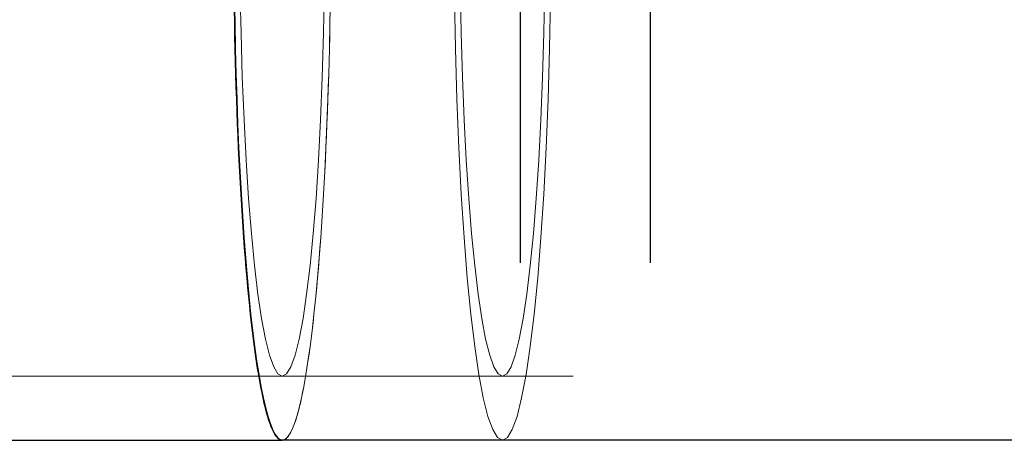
# Model space of a CAD drawing. Header units: millimetres. Extents: x -851 to 2, y 9346 to 10016.
# Tile 383 of 505: x -424.488 to -422.491, y 9579.768 to 9580.622. Entities that reach past the tile are written whole.
import ezdxf

# ---------------------------------------------------------------- set-up
doc = ezdxf.new("R2010")
doc.units = ezdxf.units.MM
doc.header["$LTSCALE"] = 10
doc.linetypes.add('HIDDEN', pattern=[0.375, 0.25, -0.125])
doc.linetypes.add('MITTE', pattern=[2, 1.25, -0.25, 0.25, -0.25])
for name, color, linetype, lineweight in [('PS_Hidden', 2, 'HIDDEN', 9), ('PS_Shape', 161, 'Continuous', 30), ('PS_SOLID', 7, 'Continuous', 30)]:
    doc.layers.add(name, color=color, linetype=linetype, lineweight=lineweight)
doc.layers.add('PS_Mid', color=5, linetype='MITTE')

# ---------------------------------------------------------------- blocks, each defined once
blk = doc.blocks.new('*X865')
at = {"layer": 'PS_Hidden', "color": 2, "linetype": 'HIDDEN'}
for p, q in [((-424.0413, 9580.6876), (-424.0395, 9580.5953)), ((-424.0413, 9580.6876), (-424.0395, 9580.5953)), ((-423.872, 9580.5953), (-423.8702, 9580.6876)), ((-423.872, 9580.5953), (-423.8702, 9580.6876)), ((-423.5946, 9580.6876), (-423.5929, 9580.5953)), ((-423.5946, 9580.6876), (-423.5929, 9580.5953)), ((-423.4253, 9580.5953), (-423.4235, 9580.6876)), ((-423.4253, 9580.5953), (-423.4235, 9580.6876)), ((-423.8582, 9580.6679), (-423.8591, 9580.615)), ((-423.6066, 9580.6679), (-423.6046, 9580.5627)), ((-423.6066, 9580.6679), (-423.6046, 9580.5627)), ((-423.4136, 9580.5627), (-423.4116, 9580.6679)), ((-423.4136, 9580.5627), (-423.4116, 9580.6679)), ((-423.8591, 9580.615), (-423.8586, 9580.6414)), ((-423.8591, 9580.615), (-423.8602, 9580.5627)), ((-423.8596, 9580.5888), (-423.8591, 9580.615)), ((-424.0395, 9580.5953), (-424.0369, 9580.5054)), ((-424.0395, 9580.5953), (-424.0369, 9580.5054)), ((-423.8746, 9580.5054), (-423.872, 9580.5953)), ((-423.8746, 9580.5054), (-423.872, 9580.5953)), ((-423.5929, 9580.5953), (-423.5902, 9580.5054)), ((-423.5929, 9580.5953), (-423.5902, 9580.5054)), ((-423.4279, 9580.5054), (-423.4253, 9580.5953)), ((-423.4279, 9580.5054), (-423.4253, 9580.5953)), ((-423.8602, 9580.5627), (-423.8596, 9580.5888)), ((-423.8602, 9580.5627), (-423.8616, 9580.5111)), ((-423.8609, 9580.5368), (-423.8602, 9580.5627)), ((-423.6046, 9580.5627), (-423.6016, 9580.4603)), ((-423.6046, 9580.5627), (-423.6016, 9580.4603)), ((-423.4166, 9580.4603), (-423.4136, 9580.5627)), ((-423.4166, 9580.4603), (-423.4136, 9580.5627)), ((-423.8616, 9580.5111), (-423.8609, 9580.5368)), ((-423.8616, 9580.5111), (-423.8632, 9580.4603)), ((-423.8624, 9580.4856), (-423.8616, 9580.5111)), ((-424.0369, 9580.5054), (-424.0334, 9580.4188)), ((-424.0369, 9580.5054), (-424.0334, 9580.4188)), ((-423.878, 9580.4188), (-423.8746, 9580.5054)), ((-423.878, 9580.4188), (-423.8746, 9580.5054)), ((-423.5902, 9580.5054), (-423.5868, 9580.4188)), ((-423.5902, 9580.5054), (-423.5868, 9580.4188)), ((-423.4314, 9580.4188), (-423.4279, 9580.5054)), ((-423.4314, 9580.4188), (-423.4279, 9580.5054)), ((-423.8632, 9580.4603), (-423.8624, 9580.4856)), ((-423.8632, 9580.4603), (-423.8651, 9580.4104)), ((-423.8641, 9580.4352), (-423.8632, 9580.4603)), ((-423.6016, 9580.4603), (-423.5976, 9580.3616)), ((-423.6016, 9580.4603), (-423.5976, 9580.3616)), ((-423.4205, 9580.3616), (-423.4166, 9580.4603)), ((-423.4205, 9580.3616), (-423.4166, 9580.4603)), ((-423.8651, 9580.4104), (-423.8641, 9580.4352)), ((-424.0334, 9580.4188), (-424.0292, 9580.3365)), ((-424.0334, 9580.4188), (-424.0292, 9580.3365)), ((-423.8823, 9580.3365), (-423.878, 9580.4188)), ((-423.8823, 9580.3365), (-423.878, 9580.4188)), ((-423.8651, 9580.4104), (-423.8672, 9580.3616)), ((-423.8661, 9580.3858), (-423.8651, 9580.4104)), ((-423.5868, 9580.4188), (-423.5825, 9580.3365)), ((-423.5868, 9580.4188), (-423.5825, 9580.3365)), ((-423.4356, 9580.3365), (-423.4314, 9580.4188)), ((-423.4356, 9580.3365), (-423.4314, 9580.4188)), ((-423.8672, 9580.3616), (-423.8661, 9580.3858)), ((-423.8672, 9580.3616), (-423.8695, 9580.314)), ((-423.8683, 9580.3376), (-423.8672, 9580.3616)), ((-423.5976, 9580.3616), (-423.5928, 9580.2677)), ((-423.5976, 9580.3616), (-423.5928, 9580.2677)), ((-423.4254, 9580.2677), (-423.4205, 9580.3616)), ((-423.4254, 9580.2677), (-423.4205, 9580.3616)), ((-424.0292, 9580.3365), (-424.0242, 9580.2591)), ((-424.0292, 9580.3365), (-424.0242, 9580.2591)), ((-423.8873, 9580.2591), (-423.8823, 9580.3365)), ((-423.8873, 9580.2591), (-423.8823, 9580.3365)), ((-423.8695, 9580.314), (-423.8683, 9580.3376)), ((-423.5825, 9580.3365), (-423.5775, 9580.2591)), ((-423.5825, 9580.3365), (-423.5775, 9580.2591)), ((-423.4406, 9580.2591), (-423.4356, 9580.3365)), ((-423.4406, 9580.2591), (-423.4356, 9580.3365)), ((-423.8695, 9580.314), (-423.872, 9580.2677)), ((-423.8707, 9580.2907), (-423.8695, 9580.314)), ((-423.872, 9580.2677), (-423.8707, 9580.2907)), ((-424.0242, 9580.2591), (-424.0185, 9580.1877)), ((-424.0242, 9580.2591), (-424.0185, 9580.1877)), ((-423.893, 9580.1877), (-423.8873, 9580.2591)), ((-423.893, 9580.1877), (-423.8873, 9580.2591)), ((-423.872, 9580.2677), (-423.8748, 9580.2229)), ((-423.8734, 9580.2451), (-423.872, 9580.2677)), ((-423.5928, 9580.2677), (-423.5871, 9580.1796)), ((-423.5928, 9580.2677), (-423.5871, 9580.1796)), ((-423.5775, 9580.2591), (-423.5718, 9580.1877)), ((-423.5775, 9580.2591), (-423.5718, 9580.1877)), ((-423.4464, 9580.1877), (-423.4406, 9580.2591)), ((-423.4464, 9580.1877), (-423.4406, 9580.2591)), ((-423.4311, 9580.1796), (-423.4254, 9580.2677)), ((-423.4311, 9580.1796), (-423.4254, 9580.2677)), ((-423.8748, 9580.2229), (-423.8734, 9580.2451)), ((-423.8748, 9580.2229), (-423.8777, 9580.1796)), ((-423.8762, 9580.201), (-423.8748, 9580.2229)), ((-423.8777, 9580.1796), (-423.8762, 9580.201)), ((-424.0185, 9580.1877), (-424.0121, 9580.1228)), ((-424.0185, 9580.1877), (-424.0121, 9580.1228)), ((-423.8994, 9580.1228), (-423.893, 9580.1877)), ((-423.8994, 9580.1228), (-423.893, 9580.1877)), ((-423.8777, 9580.1796), (-423.8809, 9580.1379)), ((-423.8793, 9580.1585), (-423.8777, 9580.1796)), ((-423.5871, 9580.1796), (-423.5806, 9580.0981)), ((-423.5871, 9580.1796), (-423.5806, 9580.0981)), ((-423.5718, 9580.1877), (-423.5654, 9580.1228)), ((-423.5718, 9580.1877), (-423.5654, 9580.1228)), ((-423.4527, 9580.1228), (-423.4464, 9580.1877)), ((-423.4527, 9580.1228), (-423.4464, 9580.1877)), ((-423.4376, 9580.0981), (-423.4311, 9580.1796)), ((-423.4376, 9580.0981), (-423.4311, 9580.1796)), ((-423.8809, 9580.1379), (-423.8793, 9580.1585)), ((-423.8809, 9580.1379), (-423.8842, 9580.0981)), ((-423.8825, 9580.1178), (-423.8809, 9580.1379)), ((-424.0121, 9580.1228), (-424.0052, 9580.0651)), ((-424.0121, 9580.1228), (-424.0052, 9580.0651)), ((-423.9063, 9580.0651), (-423.8994, 9580.1228)), ((-423.9063, 9580.0651), (-423.8994, 9580.1228)), ((-423.8842, 9580.0981), (-423.8825, 9580.1178)), ((-423.5654, 9580.1228), (-423.5585, 9580.0651)), ((-423.5654, 9580.1228), (-423.5585, 9580.0651)), ((-423.4596, 9580.0651), (-423.4527, 9580.1228)), ((-423.4596, 9580.0651), (-423.4527, 9580.1228)), ((-423.8842, 9580.0981), (-423.8878, 9580.0601)), ((-423.886, 9580.0789), (-423.8842, 9580.0981)), ((-423.5806, 9580.0981), (-423.5733, 9580.0241)), ((-423.5806, 9580.0981), (-423.5733, 9580.0241)), ((-423.4448, 9580.0241), (-423.4376, 9580.0981)), ((-423.4448, 9580.0241), (-423.4376, 9580.0981)), ((-423.8878, 9580.0601), (-423.886, 9580.0789)), ((-424.0052, 9580.0651), (-423.9977, 9580.0153)), ((-424.0052, 9580.0651), (-423.9977, 9580.0153)), ((-423.9137, 9580.0153), (-423.9063, 9580.0651)), ((-423.9137, 9580.0153), (-423.9063, 9580.0651)), ((-423.8878, 9580.0601), (-423.8915, 9580.0241)), ((-423.8896, 9580.0419), (-423.8878, 9580.0601)), ((-423.5585, 9580.0651), (-423.5511, 9580.0153)), ((-423.5585, 9580.0651), (-423.5511, 9580.0153)), ((-423.4671, 9580.0153), (-423.4596, 9580.0651)), ((-423.4671, 9580.0153), (-423.4596, 9580.0651)), ((-423.8915, 9580.0241), (-423.8896, 9580.0419)), ((-423.9977, 9580.0153), (-423.9899, 9579.9738)), ((-423.9977, 9580.0153), (-423.9899, 9579.9738)), ((-423.9216, 9579.9738), (-423.9137, 9580.0153)), ((-423.9216, 9579.9738), (-423.9137, 9580.0153)), ((-423.8915, 9580.0241), (-423.8954, 9579.9902)), ((-423.8934, 9580.0069), (-423.8915, 9580.0241)), ((-423.5733, 9580.0241), (-423.5654, 9579.9584)), ((-423.5733, 9580.0241), (-423.5654, 9579.9584)), ((-423.5511, 9580.0153), (-423.5432, 9579.9738)), ((-423.5511, 9580.0153), (-423.5432, 9579.9738)), ((-423.4749, 9579.9738), (-423.4671, 9580.0153)), ((-423.4749, 9579.9738), (-423.4671, 9580.0153)), ((-423.4527, 9579.9584), (-423.4448, 9580.0241)), ((-423.4527, 9579.9584), (-423.4448, 9580.0241)), ((-423.8954, 9579.9902), (-423.8934, 9580.0069)), ((-423.9899, 9579.9738), (-423.9816, 9579.941)), ((-423.9899, 9579.9738), (-423.9816, 9579.941)), ((-423.9298, 9579.941), (-423.9216, 9579.9738)), ((-423.9298, 9579.941), (-423.9216, 9579.9738)), ((-423.8954, 9579.9902), (-423.8994, 9579.9584)), ((-423.8994, 9579.9584), (-423.8973, 9579.974)), ((-423.8973, 9579.974), (-423.8954, 9579.9902)), ((-423.5432, 9579.9738), (-423.535, 9579.941)), ((-423.5432, 9579.9738), (-423.535, 9579.941)), ((-423.4832, 9579.941), (-423.4749, 9579.9738)), ((-423.4832, 9579.941), (-423.4749, 9579.9738)), ((-423.8994, 9579.9584), (-423.9036, 9579.9288)), ((-423.9014, 9579.9433), (-423.8994, 9579.9584)), ((-423.5654, 9579.9584), (-423.5569, 9579.9016)), ((-423.5654, 9579.9584), (-423.5569, 9579.9016)), ((-423.4612, 9579.9016), (-423.4527, 9579.9584)), ((-423.4612, 9579.9016), (-423.4527, 9579.9584)), ((-423.9816, 9579.941), (-423.9731, 9579.9174)), ((-423.9816, 9579.941), (-423.9731, 9579.9174)), ((-423.9383, 9579.9174), (-423.9298, 9579.941)), ((-423.9383, 9579.9174), (-423.9298, 9579.941)), ((-423.9036, 9579.9288), (-423.9014, 9579.9433)), ((-423.535, 9579.941), (-423.5265, 9579.9174)), ((-423.535, 9579.941), (-423.5265, 9579.9174)), ((-423.4917, 9579.9174), (-423.4832, 9579.941)), ((-423.4917, 9579.9174), (-423.4832, 9579.941)), ((-423.9731, 9579.9174), (-423.9645, 9579.9032)), ((-423.9731, 9579.9174), (-423.9645, 9579.9032)), ((-423.947, 9579.9032), (-423.9383, 9579.9174)), ((-423.947, 9579.9032), (-423.9383, 9579.9174)), ((-423.9036, 9579.9288), (-423.9079, 9579.9016)), ((-423.9079, 9579.9016), (-423.9057, 9579.9149)), ((-423.9057, 9579.9149), (-423.9036, 9579.9288)), ((-423.5265, 9579.9174), (-423.5178, 9579.9032)), ((-423.5265, 9579.9174), (-423.5178, 9579.9032)), ((-423.5003, 9579.9032), (-423.4917, 9579.9174)), ((-423.5003, 9579.9032), (-423.4917, 9579.9174)), ((-426.1324, 9579.8984), (-423.9557, 9579.8984)), ((-423.9645, 9579.9032), (-423.9557, 9579.8984)), ((-423.9645, 9579.9032), (-423.9557, 9579.8984)), ((-423.9557, 9579.8984), (-423.947, 9579.9032)), ((-423.9557, 9579.8984), (-423.947, 9579.9032)), ((-187.1157, 9579.8984), (-423.9557, 9579.8984)), ((-423.9079, 9579.9016), (-423.9123, 9579.8767)), ((-423.9101, 9579.8889), (-423.9079, 9579.9016)), ((-423.5569, 9579.9016), (-423.548, 9579.8543)), ((-423.5569, 9579.9016), (-423.548, 9579.8543)), ((-423.5178, 9579.9032), (-423.5091, 9579.8984)), ((-423.5178, 9579.9032), (-423.5091, 9579.8984)), ((-423.5091, 9579.8984), (-423.5003, 9579.9032)), ((-423.5091, 9579.8984), (-423.5003, 9579.9032)), ((-423.4702, 9579.8543), (-423.4612, 9579.9016)), ((-423.4702, 9579.8543), (-423.4612, 9579.9016)), ((-423.9123, 9579.8767), (-423.9168, 9579.8543)), ((-423.9145, 9579.8652), (-423.9123, 9579.8767)), ((-423.9123, 9579.8767), (-423.9101, 9579.8889)), ((-423.9168, 9579.8543), (-423.9215, 9579.8344)), ((-423.9191, 9579.844), (-423.9168, 9579.8543)), ((-423.9168, 9579.8543), (-423.9145, 9579.8652)), ((-423.548, 9579.8543), (-423.5386, 9579.817)), ((-423.548, 9579.8543), (-423.5386, 9579.817)), ((-423.4795, 9579.817), (-423.4702, 9579.8543)), ((-423.4795, 9579.817), (-423.4702, 9579.8543)), ((-423.9215, 9579.8344), (-423.9262, 9579.817)), ((-423.9238, 9579.8254), (-423.9215, 9579.8344)), ((-423.9215, 9579.8344), (-423.9191, 9579.844)), ((-423.9262, 9579.817), (-423.931, 9579.8022)), ((-423.9286, 9579.8093), (-423.9262, 9579.817)), ((-423.9262, 9579.817), (-423.9238, 9579.8254)), ((-423.5386, 9579.817), (-423.5289, 9579.7901)), ((-423.5386, 9579.817), (-423.5289, 9579.7901)), ((-423.4892, 9579.7901), (-423.4795, 9579.817)), ((-423.4892, 9579.7901), (-423.4795, 9579.817)), ((-423.931, 9579.8022), (-423.9359, 9579.7901)), ((-423.9359, 9579.7901), (-423.9334, 9579.7958)), ((-423.9334, 9579.7958), (-423.931, 9579.8022)), ((-423.931, 9579.8022), (-423.9286, 9579.8093)), ((-423.9457, 9579.7738), (-423.9507, 9579.7698)), ((-423.9507, 9579.7698), (-423.9482, 9579.7715)), ((-423.9482, 9579.7715), (-423.9457, 9579.7738)), ((-423.9408, 9579.7806), (-423.9457, 9579.7738)), ((-423.9457, 9579.7738), (-423.9433, 9579.7769)), ((-423.9433, 9579.7769), (-423.9408, 9579.7806)), ((-423.9359, 9579.7901), (-423.9408, 9579.7806)), ((-423.9408, 9579.7806), (-423.9383, 9579.785)), ((-423.9383, 9579.785), (-423.9359, 9579.7901)), ((-423.5289, 9579.7901), (-423.5191, 9579.7738)), ((-423.5289, 9579.7901), (-423.5191, 9579.7738)), ((-423.5191, 9579.7738), (-423.5091, 9579.7684)), ((-423.5191, 9579.7738), (-423.5091, 9579.7684)), ((-423.5091, 9579.7684), (-423.4991, 9579.7738)), ((-423.5091, 9579.7684), (-423.4991, 9579.7738)), ((-423.4991, 9579.7738), (-423.4892, 9579.7901)), ((-423.4991, 9579.7738), (-423.4892, 9579.7901)), ((-423.9507, 9579.7698), (-423.9557, 9579.7684)), ((-423.9557, 9579.7684), (-423.9532, 9579.7687)), ((-423.9532, 9579.7687), (-423.9507, 9579.7698))]:
    blk.add_line(p, q, dxfattribs=at)
at = {"layer": 'PS_Mid', "color": 5, "linetype": 'MITTE'}
for p, q in [((-423.4731, 9581.5284), (-423.4731, 9580.1284)), ((-423.2094, 9581.5284), (-423.2094, 9580.1284))]:
    blk.add_line(p, q, dxfattribs=at)
at = {"layer": 'PS_SOLID', "color": 7, "linetype": 'Continuous'}
for p, q in [((-424.0532, 9580.6679), (-424.0523, 9580.615)), ((-424.0523, 9580.615), (-424.0528, 9580.6414)), ((-424.0518, 9580.5888), (-424.0523, 9580.615)), ((-424.0523, 9580.615), (-424.0512, 9580.5627)), ((-424.0512, 9580.5627), (-424.0518, 9580.5888)), ((-424.0506, 9580.5368), (-424.0512, 9580.5627)), ((-424.0512, 9580.5627), (-424.0498, 9580.5111)), ((-424.0498, 9580.5111), (-424.0506, 9580.5368)), ((-424.0491, 9580.4856), (-424.0498, 9580.5111)), ((-424.0498, 9580.5111), (-424.0482, 9580.4603)), ((-424.0482, 9580.4603), (-424.0491, 9580.4856)), ((-424.0473, 9580.4352), (-424.0482, 9580.4603)), ((-424.0482, 9580.4603), (-424.0464, 9580.4104)), ((-424.0464, 9580.4104), (-424.0473, 9580.4352)), ((-424.0454, 9580.3858), (-424.0464, 9580.4104)), ((-424.0464, 9580.4104), (-424.0443, 9580.3616)), ((-424.0443, 9580.3616), (-424.0454, 9580.3858)), ((-424.0432, 9580.3376), (-424.0443, 9580.3616)), ((-424.0443, 9580.3616), (-424.042, 9580.314)), ((-424.042, 9580.314), (-424.0432, 9580.3376)), ((-424.0407, 9580.2907), (-424.042, 9580.314)), ((-424.042, 9580.314), (-424.0394, 9580.2677)), ((-424.0394, 9580.2677), (-424.0407, 9580.2907)), ((-424.0381, 9580.2451), (-424.0394, 9580.2677)), ((-424.0394, 9580.2677), (-424.0367, 9580.2229)), ((-424.0367, 9580.2229), (-424.0381, 9580.2451)), ((-424.0352, 9580.201), (-424.0367, 9580.2229)), ((-424.0367, 9580.2229), (-424.0337, 9580.1796)), ((-424.0337, 9580.1796), (-424.0352, 9580.201)), ((-424.0322, 9580.1585), (-424.0337, 9580.1796)), ((-424.0337, 9580.1796), (-424.0306, 9580.1379)), ((-424.0306, 9580.1379), (-424.0322, 9580.1585)), ((-424.0289, 9580.1178), (-424.0306, 9580.1379)), ((-424.0306, 9580.1379), (-424.0272, 9580.0981)), ((-424.0272, 9580.0981), (-424.0289, 9580.1178)), ((-424.0255, 9580.0789), (-424.0272, 9580.0981)), ((-424.0272, 9580.0981), (-424.0237, 9580.0601)), ((-424.0237, 9580.0601), (-424.0255, 9580.0789)), ((-424.0219, 9580.0419), (-424.0237, 9580.0601)), ((-424.0237, 9580.0601), (-424.02, 9580.0241)), ((-424.02, 9580.0241), (-424.0219, 9580.0419)), ((-424.0181, 9580.0069), (-424.02, 9580.0241)), ((-424.02, 9580.0241), (-424.0161, 9579.9902)), ((-424.0161, 9579.9902), (-424.0181, 9580.0069)), ((-424.0141, 9579.974), (-424.0161, 9579.9902)), ((-424.0161, 9579.9902), (-424.0121, 9579.9584)), ((-424.0121, 9579.9584), (-424.0141, 9579.974)), ((-424.01, 9579.9433), (-424.0121, 9579.9584)), ((-424.0121, 9579.9584), (-424.0079, 9579.9288)), ((-424.0079, 9579.9288), (-424.01, 9579.9433)), ((-424.0058, 9579.9149), (-424.0079, 9579.9288)), ((-424.0079, 9579.9288), (-424.0036, 9579.9016)), ((-424.0036, 9579.9016), (-424.0058, 9579.9149)), ((-424.0014, 9579.8889), (-424.0036, 9579.9016)), ((-424.0036, 9579.9016), (-423.9992, 9579.8767)), ((-423.9992, 9579.8767), (-424.0014, 9579.8889)), ((-423.9969, 9579.8652), (-423.9992, 9579.8767)), ((-423.9992, 9579.8767), (-423.9946, 9579.8543)), ((-423.9946, 9579.8543), (-423.9969, 9579.8652)), ((-423.9923, 9579.844), (-423.9946, 9579.8543)), ((-423.9946, 9579.8543), (-423.99, 9579.8344)), ((-423.99, 9579.8344), (-423.9923, 9579.844)), ((-423.9876, 9579.8254), (-423.99, 9579.8344)), ((-423.99, 9579.8344), (-423.9853, 9579.817)), ((-423.9853, 9579.817), (-423.9876, 9579.8254)), ((-423.9829, 9579.8093), (-423.9853, 9579.817)), ((-423.9853, 9579.817), (-423.9805, 9579.8022)), ((-423.9805, 9579.8022), (-423.9829, 9579.8093)), ((-423.978, 9579.7958), (-423.9805, 9579.8022)), ((-423.9805, 9579.8022), (-423.9756, 9579.7901)), ((-423.9756, 9579.7901), (-423.978, 9579.7958)), ((-423.9731, 9579.785), (-423.9756, 9579.7901)), ((-423.9756, 9579.7901), (-423.9707, 9579.7806)), ((-423.9707, 9579.7806), (-423.9731, 9579.785)), ((-423.9682, 9579.7769), (-423.9707, 9579.7806)), ((-423.9707, 9579.7806), (-423.9657, 9579.7738)), ((-423.9657, 9579.7738), (-423.9682, 9579.7769)), ((-423.9632, 9579.7715), (-423.9657, 9579.7738)), ((-423.9657, 9579.7738), (-423.9607, 9579.7698)), ((-423.9607, 9579.7698), (-423.9632, 9579.7715)), ((-426.1324, 9579.7684), (-423.9557, 9579.7684)), ((-423.9582, 9579.7687), (-423.9607, 9579.7698)), ((-423.9607, 9579.7698), (-423.9557, 9579.7684)), ((-423.9557, 9579.7684), (-423.9582, 9579.7687)), ((-187.1157, 9579.7684), (-423.9557, 9579.7684))]:
    blk.add_line(p, q, dxfattribs=at)

msp = doc.modelspace()

# ---------------------------------------------------------------- block references
at = {"layer": 'PS_Shape', "color": 31}
msp.add_blockref('*X865', (0, 0), dxfattribs=at)

doc.saveas('drawing.dxf')
